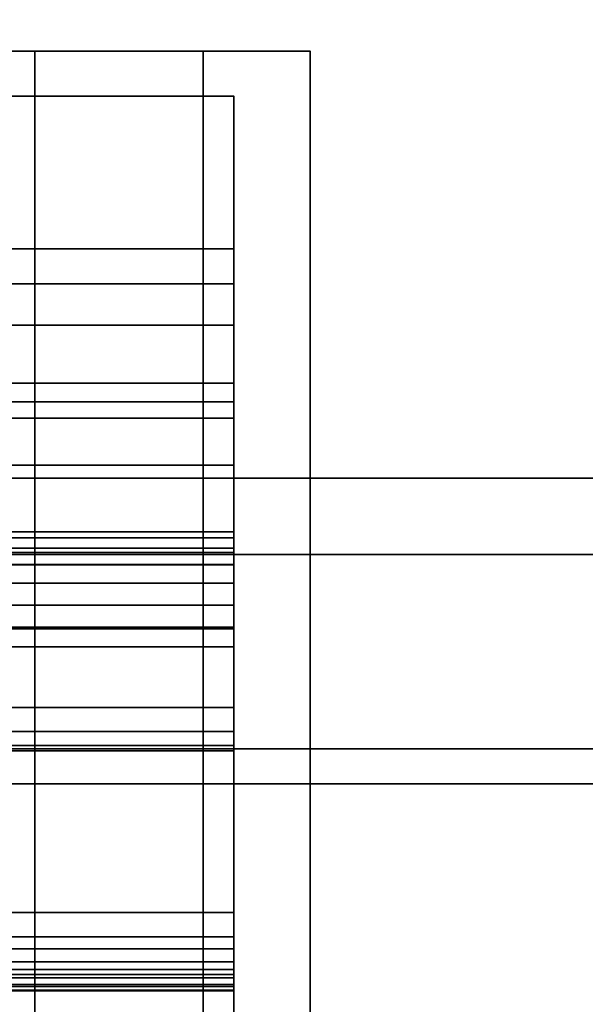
# Model space of a CAD drawing. Header units: millimetres. Extents: x -503 to 6703, y -110 to 193.
# Tile 815 of 1056: x 3407.1 to 3410.8, y -15.44 to -9. Entities that reach past the tile are written whole.
import ezdxf

# ---------------------------------------------------------------- set-up
doc = ezdxf.new("R2010")
doc.units = ezdxf.units.MM
doc.layers.add('151', color=7, linetype='Continuous', true_color=0xffffff)

# ---------------------------------------------------------------- blocks, each defined once
blk = doc.blocks.new('UG_SURFACE_003')
at = {"layer": '151', "color": 252, "linetype": 'Continuous', "lineweight": 35}
for points in [[(3602.5, -14, 2212.25), (3602.5, 174.4, 2212.25), (2397.5, 174.4, 2212.25), (2397.5, -14, 2212.25)], [(2547.4999, -14, 2062.2499), (2547.4999, 174.4, 2062.2499), (3452.5001, 174.4, 2062.2499), (3452.5001, -14, 2062.2499)], [(3602.5, -14, 2212.25), (2397.5, -14, 2212.25), (2547.4999, -14, 2062.2499), (3452.5001, -14, 2062.2499)]]:
    blk.add_3dface(points, dxfattribs=at)
blk = doc.blocks.new('UG_SURFACE_217')
at = {"layer": '151', "color": 250, "linetype": 'Continuous', "lineweight": 35}
for points in [[(2591.5, -10.5, 3.5), (3408.5, -10.5, 3.5), (3408.5, -10.7284, 2.3519), (2591.5, -10.7284, 2.3519)], [(2591.5, -10.5, 23.5), (3408.5, -10.5, 23.5), (3408.5, -10.5, 3.5), (2591.5, -10.5, 3.5)], [(2591.5, -11.5, 23.5), (3408.5, -11.5, 23.5), (3408.5, -10.5, 23.5), (2591.5, -10.5, 23.5)], [(3408.5, -10.5, 3.5), (3408.5, -10.5, 23.5), (3408.5, -11.5, 5.5), (3408.5, -11.5, 3.5)], [(3408.5, -11.5, 3.5), (3408.5, -11.6065, 2.8561), (3408.5, -10.7284, 2.3519), (3408.5, -10.5, 3.5)], [(3408.5, -10.5, 23.5), (3408.5, -11.5, 23.5), (3408.5, -11.5, 6.5)], [(3408.5, -11.5, 6.5), (3408.5, -11.5, 5.5), (3408.5, -10.5, 23.5)], [(2591.5, -10.7284, 2.3519), (3408.5, -10.7284, 2.3519), (3408.5, -11.3787, 1.3787), (2591.5, -11.3787, 1.3787)], [(3408.5, -11.3787, 1.3787), (3408.5, -10.7284, 2.3519), (3408.5, -11.6065, 2.8561), (3408.5, -11.9146, 2.2808)], [(2591.5, -11.3787, 1.3787), (3408.5, -11.3787, 1.3787), (3408.5, -12.3519, 0.7284), (2591.5, -12.3519, 0.7284)], [(3408.5, -11.9146, 2.2808), (3408.5, -12.3915, 1.8353), (3408.5, -12.3519, 0.7284), (3408.5, -11.3787, 1.3787)], [(2591.5, -11.5, 5.5), (3408.5, -11.5, 5.5), (3408.5, -15.2161, 5.5), (2591.5, -15.2161, 5.5)], [(2591.5, -11.5, 3.5), (3408.5, -11.5, 3.5), (3408.5, -11.5, 5.5), (2591.5, -11.5, 5.5)], [(2591.5, -11.6065, 2.8561), (3408.5, -11.6065, 2.8561), (3408.5, -11.5, 3.5), (2591.5, -11.5, 3.5)], [(2591.5, -11.5, 6.5), (3408.5, -11.5, 6.5), (3408.5, -11.5, 23.5), (2591.5, -11.5, 23.5)], [(2591.5, -16.5, 6.5), (3408.5, -16.5, 6.5), (3408.5, -11.5, 6.5), (2591.5, -11.5, 6.5)], [(3408.5, -11.5, 6.5), (3408.5, -17, 5.5), (3408.5, -15.2161, 5.5)], [(3408.5, -11.5, 6.5), (3408.5, -18.7839, 5.5), (3408.5, -17, 5.5)], [(3408.5, -18.7839, 5.5), (3408.5, -11.5, 6.5), (3408.5, -16.5, 6.5)], [(3408.5, -15.2161, 5.5), (3408.5, -11.5, 5.5), (3408.5, -11.5, 6.5)], [(2591.5, -11.9146, 2.2808), (3408.5, -11.9146, 2.2808), (3408.5, -11.6065, 2.8561), (2591.5, -11.6065, 2.8561)], [(2591.5, -12.3915, 1.8353), (3408.5, -12.3915, 1.8353), (3408.5, -11.9146, 2.2808), (2591.5, -11.9146, 2.2808)], [(2591.5, -12.3519, 0.7284), (3408.5, -12.3519, 0.7284), (3408.5, -13.5, 0.5), (2591.5, -13.5, 0.5)], [(3408.5, -12.3915, 1.8353), (3408.5, -12.9864, 1.5671), (3408.5, -12.3519, 0.7284)], [(3408.5, -13.5, 0.5), (3408.5, -12.3519, 0.7284), (3408.5, -13.6576, 1.5)], [(3408.5, -13.6576, 1.5), (3408.5, -12.3519, 0.7284), (3408.5, -12.9864, 1.5671)], [(2591.5, -12.9864, 1.5671), (3408.5, -12.9864, 1.5671), (3408.5, -12.3915, 1.8353), (2591.5, -12.3915, 1.8353)], [(2591.5, -12.4581, 3.6226), (3408.5, -12.4581, 3.6226), (3408.5, -12.4862, 3.4778), (2591.5, -12.4862, 3.4778)], [(2591.5, -12.4861, 3.7674), (3408.5, -12.4861, 3.7674), (3408.5, -12.4581, 3.6226), (2591.5, -12.4581, 3.6226)], [(2591.5, -12.566, 3.8914), (3408.5, -12.566, 3.8914), (3408.5, -12.4861, 3.7674), (2591.5, -12.4861, 3.7674)], [(2591.5, -12.4862, 3.4778), (3408.5, -12.4862, 3.4778), (3408.5, -12.5663, 3.354), (2591.5, -12.5663, 3.354)], [(3408.5, -12.4581, 3.6226), (3408.5, -12.8303, 3.2349), (3408.5, -12.6868, 3.2689)], [(3408.5, -12.6868, 3.2689), (3408.5, -12.5663, 3.354), (3408.5, -12.4862, 3.4778), (3408.5, -12.4581, 3.6226)], [(3408.5, -12.4581, 3.6226), (3408.5, -12.4861, 3.7674), (3408.5, -12.566, 3.8914), (3408.5, -12.8303, 3.2349)], [(2591.5, -13.7853, 4.8698), (3408.5, -13.7853, 4.8698), (3408.5, -12.566, 3.8914), (2591.5, -12.566, 3.8914)], [(2591.5, -12.5663, 3.354), (3408.5, -12.5663, 3.354), (3408.5, -12.6868, 3.2689), (2591.5, -12.6868, 3.2689)], [(3408.5, -12.566, 3.8914), (3408.5, -13.1032, 3.3318), (3408.5, -12.9761, 3.257), (3408.5, -12.8303, 3.2349)], [(3408.5, -12.566, 3.8914), (3408.5, -13.7853, 4.8698), (3408.5, -14.8427, 4.7914), (3408.5, -13.1032, 3.3318)], [(2591.5, -12.6868, 3.2689), (3408.5, -12.6868, 3.2689), (3408.5, -12.8303, 3.2349), (2591.5, -12.8303, 3.2349)], [(2591.5, -12.8303, 3.2349), (3408.5, -12.8303, 3.2349), (3408.5, -12.9761, 3.257), (2591.5, -12.9761, 3.257)], [(2591.5, -12.9761, 3.257), (3408.5, -12.9761, 3.257), (3408.5, -13.1032, 3.3318), (2591.5, -13.1032, 3.3318)], [(2591.5, -15.0006, 3.0332), (3408.5, -15.0006, 3.0332), (3408.5, -12.9864, 1.5671), (2591.5, -12.9864, 1.5671)], [(3408.5, -15.27, 2.6737), (3408.5, -13.6576, 1.5), (3408.5, -12.9864, 1.5671), (3408.5, -15.0006, 3.0332)], [(2591.5, -13.1032, 3.3318), (3408.5, -13.1032, 3.3318), (3408.5, -14.8427, 4.7914), (2591.5, -14.8427, 4.7914)], [(2591.5, -13.5, 0.5), (3408.5, -13.5, 0.5), (3408.5, -20.5, 0.5), (2591.5, -20.5, 0.5)], [(3408.5, -13.6576, 1.5), (3408.5, -20.3424, 1.5), (3408.5, -20.5, 0.5), (3408.5, -13.5, 0.5)], [(2591.5, -13.6576, 1.5), (3408.5, -13.6576, 1.5), (3408.5, -15.27, 2.6737), (2591.5, -15.27, 2.6737)], [(2591.5, -20.3424, 1.5), (3408.5, -20.3424, 1.5), (3408.5, -13.6576, 1.5), (2591.5, -13.6576, 1.5)], [(2591.5, -15.2161, 5.5), (3408.5, -15.2161, 5.5), (3408.5, -13.7853, 4.8698), (2591.5, -13.7853, 4.8698)], [(3408.5, -13.7853, 4.8698), (3408.5, -15.2161, 5.5), (3408.5, -17, 5.5), (3408.5, -14.8427, 4.7914)], [(2591.5, -14.8427, 4.7914), (3408.5, -14.8427, 4.7914), (3408.5, -17, 5.5), (2591.5, -17, 5.5)], [(2591.5, -15.0794, 3.0698), (3408.5, -15.0794, 3.0698), (3408.5, -15.0006, 3.0332), (2591.5, -15.0006, 3.0332)], [(3408.5, -15.3273, 2.7391), (3408.5, -15.0006, 3.0332), (3408.5, -15.0794, 3.0698)], [(3408.5, -15.3273, 2.7391), (3408.5, -15.27, 2.6737), (3408.5, -15.0006, 3.0332)], [(2591.5, -15.1662, 3.0737), (3408.5, -15.1662, 3.0737), (3408.5, -15.0794, 3.0698), (2591.5, -15.0794, 3.0698)], [(3408.5, -15.0794, 3.0698), (3408.5, -15.1662, 3.0737), (3408.5, -15.248, 3.0445), (3408.5, -15.3273, 2.7391)], [(2591.5, -15.248, 3.0445), (3408.5, -15.248, 3.0445), (3408.5, -15.1662, 3.0737), (2591.5, -15.1662, 3.0737)], [(2591.5, -15.3126, 2.9863), (3408.5, -15.3126, 2.9863), (3408.5, -15.248, 3.0445), (2591.5, -15.248, 3.0445)], [(2591.5, -15.27, 2.6737), (3408.5, -15.27, 2.6737), (3408.5, -15.3273, 2.7391), (2591.5, -15.3273, 2.7391)], [(3408.5, -15.3273, 2.7391), (3408.5, -15.248, 3.0445), (3408.5, -15.3126, 2.9863)], [(2591.5, -15.3503, 2.908), (3408.5, -15.3503, 2.908), (3408.5, -15.3126, 2.9863), (2591.5, -15.3126, 2.9863)], [(2591.5, -15.3273, 2.7391), (3408.5, -15.3273, 2.7391), (3408.5, -15.3554, 2.8213), (2591.5, -15.3554, 2.8213)], [(3408.5, -15.3126, 2.9863), (3408.5, -15.3503, 2.908), (3408.5, -15.3554, 2.8213), (3408.5, -15.3273, 2.7391)], [(2591.5, -15.3554, 2.8213), (3408.5, -15.3554, 2.8213), (3408.5, -15.3503, 2.908), (2591.5, -15.3503, 2.908)]]:
    blk.add_3dface(points, dxfattribs=at)
blk = doc.blocks.new('UG_SURFACE_218')
at = {"layer": '151', "color": 252, "linetype": 'Continuous', "lineweight": 35}
for points in [[(2591.5, -9.5, 0.5), (3408.5, -9.5, 0.5), (3408.5, -10.5, 0.5), (2591.5, -10.5, 0.5)], [(2591.5, -9.5, 26.5), (3408.5, -9.5, 26.5), (3408.5, -9.5, 0.5), (2591.5, -9.5, 0.5)], [(2591.5, -10.5, 26.5), (3408.5, -10.5, 26.5), (3408.5, -9.5, 26.5), (2591.5, -9.5, 26.5)], [(2591.5, -9.5, 29.5), (3408.5, -9.5, 29.5), (3408.5, -10.5, 29.5), (2591.5, -10.5, 29.5)], [(2591.5, -9.5, 30.5), (3408.5, -9.5, 30.5), (3408.5, -9.5, 29.5), (2591.5, -9.5, 29.5)], [(2591.5, -13.75, 30.5), (3408.5, -13.75, 30.5), (3408.5, -9.5, 30.5), (2591.5, -9.5, 30.5)], [(3408.5, -9.5, 30.5), (3408.5, -12.5, 29.5), (3408.5, -10.5, 29.5)], [(3408.5, -12, 25), (3408.5, -10.5, 24), (3408.5, -9.5, 26.5), (3408.5, -10.5, 26.5)], [(3408.5, -10.5, 29.5), (3408.5, -9.5, 29.5), (3408.5, -9.5, 30.5)], [(3408.5, -9.5, 30.5), (3408.5, -13.75, 30.5), (3408.5, -13.75, 29.5), (3408.5, -12.5, 29.5)], [(3408.5, -10.5, 24), (3408.5, -10.5, 0.5), (3408.5, -9.5, 0.5), (3408.5, -9.5, 26.5)], [(2591.5, -10.5, 24), (3408.5, -10.5, 24), (3408.5, -13.7724, 24), (2591.5, -13.7724, 24)], [(2591.5, -10.5, 0.5), (3408.5, -10.5, 0.5), (3408.5, -10.5, 24), (2591.5, -10.5, 24)], [(2591.5, -11, 28), (3408.5, -11, 28), (3408.5, -10.5, 26.5), (2591.5, -10.5, 26.5)], [(2591.5, -10.5, 29.5), (3408.5, -10.5, 29.5), (3408.5, -11, 28), (2591.5, -11, 28)], [(3408.5, -12, 27), (3408.5, -12, 25), (3408.5, -10.5, 26.5), (3408.5, -11, 28)], [(3408.5, -12.5, 29.5), (3408.5, -12.5, 28), (3408.5, -12, 27), (3408.5, -10.5, 29.5)], [(3408.5, -11, 28), (3408.5, -10.5, 29.5), (3408.5, -12, 27)], [(3408.5, -12, 25), (3408.5, -13.7724, 25), (3408.5, -13.7724, 24), (3408.5, -10.5, 24)], [(2591.5, -12, 27), (3408.5, -12, 27), (3408.5, -22, 27), (2591.5, -22, 27)], [(2591.5, -12, 25), (3408.5, -12, 25), (3408.5, -12, 27), (2591.5, -12, 27)], [(2591.5, -13.7724, 25), (3408.5, -13.7724, 25), (3408.5, -12, 25), (2591.5, -12, 25)], [(3408.5, -22, 27), (3408.5, -12, 27), (3408.5, -12.5, 28), (3408.5, -21.5, 28)], [(2591.5, -12.5, 29.5), (3408.5, -12.5, 29.5), (3408.5, -13.75, 29.5), (2591.5, -13.75, 29.5)], [(2591.5, -12.5, 28), (3408.5, -12.5, 28), (3408.5, -12.5, 29.5), (2591.5, -12.5, 29.5)], [(2591.5, -21.5, 28), (3408.5, -21.5, 28), (3408.5, -12.5, 28), (2591.5, -12.5, 28)], [(2591.5, -13.75, 29.5), (3408.5, -13.75, 29.5), (3408.5, -13.75, 30.5), (2591.5, -13.75, 30.5)], [(2591.5, -13.7724, 24), (3408.5, -13.7724, 24), (3408.5, -13.7724, 25), (2591.5, -13.7724, 25)]]:
    blk.add_3dface(points, dxfattribs=at)
blk = doc.blocks.new('UG_SURFACE_219')
at = {"layer": '151', "color": 254, "linetype": 'Continuous', "lineweight": 35}
for points in [[(3393.5001, -12, 25), (3411.5, -12, 25), (3411.5, -13.7724, 25), (3393.5001, -13.7724, 25)], [(3393.5001, -12, 27), (3411.5, -12, 27), (3411.5, -12, 25), (3393.5001, -12, 25)], [(3393.5001, -22, 27), (3411.5, -22, 27), (3411.5, -12, 27), (3393.5001, -12, 27)], [(3411.5, -21.5, 14), (3393.5001, -21.5, 14), (3393.5001, -12.5, 14), (3411.5, -12.5, 14)], [(3393.5001, -12.5, 24), (3411.5, -12.5, 24), (3411.5, -12.5, 14), (3393.5001, -12.5, 14)], [(3393.5001, -13.7724, 24), (3411.5, -13.7724, 24), (3411.5, -12.5, 24), (3393.5001, -12.5, 24)], [(3393.5001, -13.7724, 25), (3411.5, -13.7724, 25), (3411.5, -13.7724, 24), (3393.5001, -13.7724, 24)]]:
    blk.add_3dface(points, dxfattribs=at)
blk = doc.blocks.new('UG_SURFACE_229')
at = {"layer": '151', "color": 254, "linetype": 'Continuous', "lineweight": 35}
for points in [[(3407.2001, -9.205, 30.5), (3407.0001, -9.205, 30.5), (3407.0001, -9.205, 596), (3407.2001, -9.205, 596)], [(3407.0001, -9.205, 596), (3407.0001, -19.205, 596), (3407.2001, -19.205, 596), (3407.2001, -9.205, 596)], [(3407.2001, -9.205, 30.5), (3407.2001, -19.205, 30.5), (3407.0001, -19.205, 30.5), (3407.0001, -9.205, 30.5)], [(3407.2001, -19.205, 30.5), (3407.2001, -9.205, 30.5), (3407.2001, -9.205, 596), (3407.2001, -19.205, 596)]]:
    blk.add_3dface(points, dxfattribs=at)
blk = doc.blocks.new('UG_SURFACE_230')
at = {"layer": '151', "color": 254, "linetype": 'Continuous', "lineweight": 35}
for points in [[(3407.2001, -9.205, 596), (3407.0001, -9.205, 596), (3407.0001, -9.205, 1646), (3407.2001, -9.205, 1646)], [(3407.2001, -19.205, 1646), (3407.2001, -9.205, 1646), (3407.0001, -9.205, 1646), (3407.0001, -19.205, 1646)], [(3407.2001, -9.205, 596), (3407.2001, -19.205, 596), (3407.0001, -19.205, 596), (3407.0001, -9.205, 596)], [(3407.2001, -19.205, 596), (3407.2001, -9.205, 596), (3407.2001, -9.205, 1646), (3407.2001, -19.205, 1646)]]:
    blk.add_3dface(points, dxfattribs=at)
blk = doc.blocks.new('UG_SURFACE_231')
at = {"layer": '151', "color": 254, "linetype": 'Continuous', "lineweight": 35}
for points in [[(3407.0001, -9.205, 1646), (3407.0001, -19.205, 1646), (3407.2001, -19.205, 1646), (3407.2001, -9.205, 1646)], [(3407.0001, -9.205, 596), (3407.0001, -9.205, 1646), (3407.2001, -9.205, 1646), (3407.2001, -9.205, 596)], [(3407.0001, -19.205, 596), (3407.0001, -9.205, 596), (3407.2001, -9.205, 596), (3407.2001, -19.205, 596)], [(3407.2001, -9.205, 596), (3407.2001, -9.205, 1646), (3407.2001, -19.205, 1646), (3407.2001, -19.205, 596)]]:
    blk.add_3dface(points, dxfattribs=at)
blk = doc.blocks.new('UG_SURFACE_232')
at = {"layer": '151', "color": 27, "linetype": 'Continuous', "lineweight": 35}
for points in [[(3407.2001, -9.205, 30.5), (3407.2001, -19.205, 30.5), (3407.2001, -19.205, 596), (3407.2001, -9.205, 596)], [(3408.2999, -9.205, 30.5), (3407.2001, -9.205, 30.5), (3407.2001, -9.205, 596), (3408.2999, -9.205, 596)], [(3407.2001, -9.205, 596), (3407.2001, -19.205, 596), (3408.2999, -19.205, 596), (3408.2999, -9.205, 596)], [(3408.2999, -9.205, 30.5), (3408.2999, -19.205, 30.5), (3407.2001, -19.205, 30.5), (3407.2001, -9.205, 30.5)], [(3408.2999, -19.205, 30.5), (3408.2999, -9.205, 30.5), (3408.2999, -9.205, 596), (3408.2999, -19.205, 596)]]:
    blk.add_3dface(points, dxfattribs=at)
blk = doc.blocks.new('UG_SURFACE_233')
at = {"layer": '151', "color": 27, "linetype": 'Continuous', "lineweight": 35}
for points in [[(3408.2999, -9.205, 596), (3407.2001, -9.205, 596), (3407.2001, -9.205, 1646), (3408.2999, -9.205, 1646)], [(3407.2001, -9.205, 596), (3407.2001, -19.205, 596), (3407.2001, -19.205, 1646), (3407.2001, -9.205, 1646)], [(3408.2999, -19.205, 1646), (3408.2999, -9.205, 1646), (3407.2001, -9.205, 1646), (3407.2001, -19.205, 1646)], [(3408.2999, -9.205, 596), (3408.2999, -19.205, 596), (3407.2001, -19.205, 596), (3407.2001, -9.205, 596)], [(3408.2999, -19.205, 596), (3408.2999, -9.205, 596), (3408.2999, -9.205, 1646), (3408.2999, -19.205, 1646)]]:
    blk.add_3dface(points, dxfattribs=at)
blk = doc.blocks.new('UG_SURFACE_234')
at = {"layer": '151', "color": 27, "linetype": 'Continuous', "lineweight": 35}
for points in [[(3407.2001, -9.205, 1646), (3407.2001, -19.205, 1646), (3408.2999, -19.205, 1646), (3408.2999, -9.205, 1646)], [(3407.2001, -9.205, 596), (3407.2001, -9.205, 1646), (3408.2999, -9.205, 1646), (3408.2999, -9.205, 596)], [(3407.2001, -19.205, 596), (3407.2001, -19.205, 1646), (3407.2001, -9.205, 1646), (3407.2001, -9.205, 596)], [(3407.2001, -19.205, 596), (3407.2001, -9.205, 596), (3408.2999, -9.205, 596), (3408.2999, -19.205, 596)], [(3408.2999, -9.205, 596), (3408.2999, -9.205, 1646), (3408.2999, -19.205, 1646), (3408.2999, -19.205, 596)]]:
    blk.add_3dface(points, dxfattribs=at)
blk = doc.blocks.new('UG_SURFACE_235')
at = {"layer": '151', "color": 27, "linetype": 'Continuous', "lineweight": 35}
for points in [[(3407.2001, -19.205, 1646), (3407.2001, -9.205, 1646), (3408.2999, -9.205, 1646), (3408.2999, -19.205, 1646)], [(3407.2001, -9.205, 1646), (3407.2001, -9.205, 2017), (3408.2999, -9.205, 2017), (3408.2999, -9.205, 1646)], [(3407.2001, -19.205, 2017), (3408.2999, -19.205, 2017), (3408.2999, -9.205, 2017), (3407.2001, -9.205, 2017)], [(3407.2001, -19.205, 1646), (3407.2001, -19.205, 2017), (3407.2001, -9.205, 2017), (3407.2001, -9.205, 1646)], [(3408.2999, -9.205, 1646), (3408.2999, -9.205, 2017), (3408.2999, -19.205, 2017), (3408.2999, -19.205, 1646)]]:
    blk.add_3dface(points, dxfattribs=at)
blk = doc.blocks.new('UG_SURFACE_236')
at = {"layer": '151', "color": 1, "linetype": 'Continuous', "lineweight": 35}
for points in [[(3408.2999, -9.205, 30.5), (3408.2999, -19.205, 30.5), (3408.2999, -19.205, 596), (3408.2999, -9.205, 596)], [(3408.9999, -9.205, 30.5), (3408.2999, -9.205, 30.5), (3408.2999, -9.205, 596), (3408.9999, -9.205, 596)], [(3408.9999, -19.205, 596), (3408.9999, -9.205, 596), (3408.2999, -9.205, 596), (3408.2999, -19.205, 596)], [(3408.2999, -9.205, 30.5), (3408.9999, -9.205, 30.5), (3408.9999, -19.205, 30.5), (3408.2999, -19.205, 30.5)], [(3408.9999, -19.205, 30.5), (3408.9999, -9.205, 30.5), (3408.9999, -9.205, 596), (3408.9999, -19.205, 596)]]:
    blk.add_3dface(points, dxfattribs=at)
blk = doc.blocks.new('UG_SURFACE_237')
at = {"layer": '151', "color": 1, "linetype": 'Continuous', "lineweight": 35}
for points in [[(3408.2999, -9.205, 30.5), (3408.2999, -19.205, 30.5), (3408.2999, -19.205, 596), (3408.2999, -9.205, 596)], [(3408.9999, -9.205, 30.5), (3408.2999, -9.205, 30.5), (3408.2999, -9.205, 596), (3408.9999, -9.205, 596)], [(3408.2999, -9.205, 596), (3408.2999, -19.205, 596), (3408.9999, -19.205, 596), (3408.9999, -9.205, 596)], [(3408.2999, -9.205, 30.5), (3408.9999, -9.205, 30.5), (3408.9999, -19.205, 30.5), (3408.2999, -19.205, 30.5)], [(3408.9999, -19.205, 30.5), (3408.9999, -9.205, 30.5), (3408.9999, -9.205, 596), (3408.9999, -19.205, 596)]]:
    blk.add_3dface(points, dxfattribs=at)
blk = doc.blocks.new('UG_SURFACE_238')
at = {"layer": '151', "color": 1, "linetype": 'Continuous', "lineweight": 35}
for points in [[(3408.9999, -9.205, 596), (3408.2999, -9.205, 596), (3408.2999, -9.205, 1646), (3408.9999, -9.205, 1646)], [(3408.2999, -9.205, 596), (3408.2999, -19.205, 596), (3408.2999, -19.205, 1646), (3408.2999, -9.205, 1646)], [(3408.9999, -19.205, 1646), (3408.9999, -9.205, 1646), (3408.2999, -9.205, 1646), (3408.2999, -19.205, 1646)], [(3408.9999, -9.205, 596), (3408.9999, -19.205, 596), (3408.2999, -19.205, 596), (3408.2999, -9.205, 596)], [(3408.9999, -19.205, 596), (3408.9999, -9.205, 596), (3408.9999, -9.205, 1646), (3408.9999, -19.205, 1646)]]:
    blk.add_3dface(points, dxfattribs=at)
blk = doc.blocks.new('UG_SURFACE_239')
at = {"layer": '151', "color": 1, "linetype": 'Continuous', "lineweight": 35}
for points in [[(3408.2999, -9.205, 1646), (3408.2999, -19.205, 1646), (3408.9999, -19.205, 1646), (3408.9999, -9.205, 1646)], [(3408.2999, -9.205, 596), (3408.2999, -9.205, 1646), (3408.9999, -9.205, 1646), (3408.9999, -9.205, 596)], [(3408.2999, -19.205, 596), (3408.2999, -19.205, 1646), (3408.2999, -9.205, 1646), (3408.2999, -9.205, 596)], [(3408.2999, -19.205, 596), (3408.2999, -9.205, 596), (3408.9999, -9.205, 596), (3408.9999, -19.205, 596)], [(3408.9999, -9.205, 596), (3408.9999, -9.205, 1646), (3408.9999, -19.205, 1646), (3408.9999, -19.205, 596)]]:
    blk.add_3dface(points, dxfattribs=at)
blk = doc.blocks.new('UG_SURFACE_240')
at = {"layer": '151', "color": 1, "linetype": 'Continuous', "lineweight": 35}
for points in [[(3408.2999, -19.205, 1646), (3408.2999, -9.205, 1646), (3408.9999, -9.205, 1646), (3408.9999, -19.205, 1646)], [(3408.2999, -9.205, 1646), (3408.2999, -9.205, 2017), (3408.9999, -9.205, 2017), (3408.9999, -9.205, 1646)], [(3408.2999, -19.205, 2017), (3408.9999, -19.205, 2017), (3408.9999, -9.205, 2017), (3408.2999, -9.205, 2017)], [(3408.2999, -19.205, 1646), (3408.2999, -19.205, 2017), (3408.2999, -9.205, 2017), (3408.2999, -9.205, 1646)], [(3408.9999, -9.205, 1646), (3408.9999, -9.205, 2017), (3408.9999, -19.205, 2017), (3408.9999, -19.205, 1646)]]:
    blk.add_3dface(points, dxfattribs=at)
blk = doc.blocks.new('UG_SURFACE_268')
at = {"layer": '151', "color": 252, "linetype": 'Continuous', "lineweight": 35}
for points in [[(2585.5, -25.92, 2021.75), (3414.5, -25.92, 2021.75), (3414.5, 14.42, 2021.75), (2585.5, 14.42, 2021.75)], [(2586.9999, -25.92, 2020.2501), (2586.9999, 14.42, 2020.2501), (3413.0001, 14.42, 2020.2501), (3413.0001, -25.92, 2020.2501)], [(2532.0001, -14, 2075.2499), (3467.9999, -14, 2075.2499), (3466.5, -14, 2073.75), (2533.5, -14, 2073.75)], [(2532.0001, -14, 2075.2499), (2532.0001, -25.92, 2075.2499), (3467.9999, -25.92, 2075.2499), (3467.9999, -14, 2075.2499)], [(2533.5, -14, 2073.75), (3466.5, -14, 2073.75), (3466.5, -25.92, 2073.75), (2533.5, -25.92, 2073.75)]]:
    blk.add_3dface(points, dxfattribs=at)

msp = doc.modelspace()

# ---------------------------------------------------------------- linework, layer by layer
at = {"layer": '151', "color": 252, "linetype": 'Continuous', "lineweight": -3, "true_color": 0x939598}
for p, q in [((3407.2, -9.205, 596), (3407, -9.205, 596)), ((3407.2, -9.205, 30.5), (3407, -9.205, 30.5)), ((3407.2, -9.205, 596), (3407, -9.205, 596)), ((3407.2, -9.205, 1646), (3407, -9.205, 1646)), ((3407.2, -9.205, 1646), (3407, -9.205, 1646)), ((3407, -9.205, 596), (3407.2, -9.205, 596)), ((3408.3, -9.205, 30.5), (3407.2, -9.205, 30.5)), ((3407.2, -9.205, 596), (3407.2, -19.205, 596)), ((3407.2, -19.205, 1646), (3407.2, -9.205, 1646)), ((3408.3, -9.205, 596), (3407.2, -9.205, 596)), ((3407.2, -9.205, 596), (3407.2, -19.205, 596)), ((3407.2, -9.205, 1646), (3407.2, -9.205, 596)), ((3407.2, -9.205, 596), (3408.3, -9.205, 596)), ((3407.2, -9.205, 1646), (3407.2, -9.205, 596)), ((3407.2, -9.205, 596), (3407.2, -9.205, 30.5)), ((3407.2, -9.205, 596), (3407.2, -19.205, 596)), ((3407.2, -19.205, 1646), (3407.2, -9.205, 1646)), ((3407.2, -9.205, 1646), (3408.3, -9.205, 1646)), ((3408.3, -9.205, 1646), (3407.2, -9.205, 1646)), ((3407.2, -9.205, 2017), (3407.2, -9.205, 1646)), ((3407.2, -19.205, 596), (3407.2, -9.205, 596)), ((3407.2, -9.205, 1646), (3407.2, -9.205, 596)), ((3407.2, -9.205, 596), (3407.2, -9.205, 30.5)), ((3407.2, -9.205, 30.5), (3407.2, -19.205, 30.5)), ((3407.2, -9.205, 1646), (3407.2, -19.205, 1646)), ((3407.2, -9.205, 2017), (3407.2, -19.205, 2017)), ((3407.2, -9.205, 596), (3407.2, -19.205, 596)), ((3407.2, -19.205, 1646), (3407.2, -9.205, 1646)), ((3408.3, -9.205, 1646), (3407.2, -9.205, 1646)), ((3407.2, -9.205, 1646), (3407.2, -9.205, 596)), ((3407.2, -19.205, 596), (3407.2, -9.205, 596)), ((3408.3, -9.205, 596), (3407.2, -9.205, 596)), ((3408.3, -9.205, 2017), (3407.2, -9.205, 2017)), ((3407.2, -9.205, 1646), (3407.2, -19.205, 1646)), ((3407.2, -19.205, 30.5), (3407.2, -9.205, 30.5)), ((3408.3, -9.205, 1646), (3408.3, -9.205, 596)), ((3408.3, -9.205, 596), (3408.3, -19.205, 596)), ((3408.3, -9.205, 596), (3408.3, -19.205, 596)), ((3408.3, -9.205, 596), (3408.3, -9.205, 30.5)), ((3408.3, -9.205, 1646), (3408.3, -9.205, 596)), ((3408.3, -9.205, 2017), (3408.3, -9.205, 1646)), ((3408.3, -19.205, 2017), (3408.3, -9.205, 2017)), ((3409, -9.205, 2017), (3408.3, -9.205, 2017)), ((3408.3, -9.205, 30.5), (3408.3, -19.205, 30.5)), ((3408.3, -9.205, 1646), (3408.3, -19.205, 1646)), ((3408.3, -9.205, 2017), (3408.3, -9.205, 1646)), ((3408.3, -19.205, 30.5), (3408.3, -9.205, 30.5)), ((3409, -9.205, 596), (3408.3, -9.205, 596)), ((3408.3, -19.205, 1646), (3408.3, -9.205, 1646)), ((3408.3, -9.205, 2017), (3408.3, -19.205, 2017)), ((3409, -9.205, 30.5), (3408.3, -9.205, 30.5)), ((3408.3, -9.205, 1646), (3409, -9.205, 1646)), ((3408.3, -9.205, 596), (3409, -9.205, 596)), ((3408.3, -19.205, 596), (3408.3, -9.205, 596)), ((3408.3, -19.205, 596), (3408.3, -9.205, 596)), ((3408.3, -19.205, 1646), (3408.3, -9.205, 1646)), ((3409, -9.205, 596), (3408.3, -9.205, 596)), ((3408.3, -9.205, 1646), (3409, -9.205, 1646)), ((3408.3, -9.205, 30.5), (3408.3, -19.205, 30.5)), ((3408.3, -9.205, 1646), (3408.3, -9.205, 596)), ((3408.3, -9.205, 596), (3409, -9.205, 596)), ((3408.3, -9.205, 1646), (3408.3, -19.205, 1646)), ((3408.3, -9.205, 596), (3408.3, -19.205, 596)), ((3408.3, -19.205, 1646), (3408.3, -9.205, 1646)), ((3409, -9.205, 30.5), (3408.3, -9.205, 30.5)), ((3409, -9.205, 1646), (3408.3, -9.205, 1646)), ((3408.3, -9.205, 596), (3408.3, -9.205, 30.5)), ((3408.3, -19.205, 596), (3408.3, -9.205, 596)), ((3408.3, -19.205, 596), (3408.3, -9.205, 596)), ((3408.3, -9.205, 596), (3408.3, -9.205, 30.5)), ((3408.3, -9.205, 1646), (3408.3, -19.205, 1646)), ((3408.3, -9.205, 1646), (3408.3, -9.205, 596)), ((3409, -9.205, 596), (3409, -19.205, 596)), ((3409, -9.205, 1646), (3409, -9.205, 596)), ((3409, -19.205, 1646), (3409, -9.205, 1646)), ((3409, -9.205, 596), (3409, -19.205, 596)), ((3409, -9.205, 596), (3409, -9.205, 30.5)), ((3409, -9.205, 1646), (3409, -9.205, 596)), ((3409, -9.205, 2017), (3409, -9.205, 1646)), ((3409, -19.205, 596), (3409, -9.205, 596)), ((3409, -9.205, 1646), (3409, -19.205, 1646)), ((3409, -9.205, 596), (3409, -9.205, 30.5)), ((3409, -19.205, 30.5), (3409, -9.205, 30.5)), ((3409, -19.205, 596), (3409, -9.205, 596)), ((3409, -19.205, 30.5), (3409, -9.205, 30.5)), ((3409, -19.205, 1646), (3409, -9.205, 1646)), ((3409, -19.205, 2017), (3409, -9.205, 2017)), ((3408.5, -9.5, 30.5), (2591.5, -9.5, 30.5)), ((3408.5, -9.5, 0.5), (2591.5, -9.5, 0.5)), ((3408.5, -9.5, 26.5), (2591.5, -9.5, 26.5)), ((3408.5, -9.5, 29.5), (2591.5, -9.5, 29.5)), ((3408.5, -9.5, 0.5), (3408.5, -9.5, 26.5)), ((3408.5, -9.5, 29.5), (3408.5, -9.5, 30.5)), ((3408.5, -10.5, 0.5), (3408.5, -9.5, 0.5)), ((3408.5, -10.5, 29.5), (3408.5, -9.5, 29.5)), ((3408.5, -9.5, 30.5), (3408.5, -13.75, 30.5)), ((3408.5, -9.5, 26.5), (3408.5, -10.5, 26.5)), ((3408.5, -10.5, 0.5), (2591.5, -10.5, 0.5)), ((3408.5, -10.5, 29.5), (2591.5, -10.5, 29.5)), ((3408.5, -10.5, 23.5), (2591.5, -10.5, 23.5)), ((3408.5, -10.5, 26.5), (2591.5, -10.5, 26.5)), ((3408.5, -10.5, 3.5), (2591.5, -10.5, 3.5)), ((3408.5, -10.5, 24), (2591.5, -10.5, 24)), ((3408.5, -10.5, 24), (3408.5, -10.5, 0.5)), ((3408.5, -10.5, 3.5), (3408.5, -10.5, 23.5)), ((3408.5, -10.5, 26.5), (3408.5, -11, 28)), ((3408.5, -11, 28), (3408.5, -10.5, 29.5)), ((3408.5, -13.7724, 24), (3408.5, -10.5, 24)), ((3408.5, -10.5, 23.5), (3408.5, -11.5, 23.5)), ((3408.5, -11, 28), (2591.5, -11, 28)), ((3408.5, -11.5, 6.5), (2591.5, -11.5, 6.5)), ((3408.5, -11.5, 5.5), (2591.5, -11.5, 5.5)), ((3408.5, -11.5, 23.5), (2591.5, -11.5, 23.5)), ((3408.5, -11.5, 3.5), (2591.5, -11.5, 3.5)), ((3408.5, -11.5, 6.5), (3408.5, -16.5, 6.5)), ((3408.5, -11.5, 5.5), (3408.5, -11.5, 3.5)), ((3408.5, -11.5, 23.5), (3408.5, -11.5, 6.5)), ((3408.5, -15.2161, 5.5), (3408.5, -11.5, 5.5)), ((3408.5, -12, 25), (2591.5, -12, 25)), ((3408.5, -12, 27), (2591.5, -12, 27)), ((3411.5, -12, 27), (3393.5, -12, 27)), ((3411.5, -12, 25), (3393.5, -12, 25)), ((3408.5, -12, 27), (3408.5, -12, 25)), ((3408.5, -12, 25), (3408.5, -13.7724, 25)), ((3408.5, -22, 27), (3408.5, -12, 27)), ((3408.5, -12.5, 29.5), (2591.5, -12.5, 29.5)), ((3408.5, -12.5, 28), (2591.5, -12.5, 28)), ((3411.5, -12.5, 14), (3393.5, -12.5, 14)), ((3411.5, -12.5, 24), (3393.5, -12.5, 24)), ((3408.5, -12.5, 28), (3408.5, -21.5, 28)), ((3408.5, -12.5, 29.5), (3408.5, -12.5, 28)), ((3408.5, -13.75, 29.5), (3408.5, -12.5, 29.5)), ((3408.5, -12.566, 3.8914), (2591.5, -12.566, 3.8914)), ((3408.5, -12.9864, 1.5671), (2591.5, -12.9864, 1.5671)), ((3408.5, -12.9864, 1.5671), (3408.5, -15.0006, 3.0332)), ((3408.5, -13.1032, 3.3318), (2591.5, -13.1032, 3.3318)), ((3408.5, -13.5, 0.5), (2591.5, -13.5, 0.5)), ((3408.5, -20.5, 0.5), (3408.5, -13.5, 0.5)), ((3408.5, -13.6576, 1.5), (2591.5, -13.6576, 1.5)), ((3408.5, -13.6576, 1.5), (3408.5, -20.3424, 1.5)), ((3408.5, -15.27, 2.6737), (3408.5, -13.6576, 1.5)), ((3408.5, -13.75, 30.5), (2591.5, -13.75, 30.5)), ((3408.5, -13.75, 29.5), (2591.5, -13.75, 29.5)), ((3408.5, -13.7724, 25), (2591.5, -13.7724, 25)), ((3408.5, -13.7724, 24), (2591.5, -13.7724, 24)), ((3411.5, -13.7724, 24), (3393.5, -13.7724, 24)), ((3411.5, -13.7724, 25), (3393.5, -13.7724, 25)), ((3408.5, -13.75, 30.5), (3408.5, -13.75, 29.5)), ((3408.5, -13.7724, 25), (3408.5, -13.7724, 24)), ((2397.5, -14, 2212.25), (3602.5, -14, 2212.25)), ((3468, -14, 2075.25), (2532, -14, 2075.25)), ((3466.5, -14, 2073.75), (2533.5, -14, 2073.75)), ((3452.5, -14, 2062.25), (2547.5, -14, 2062.25)), ((3408.5, -15.0006, 3.0332), (2591.5, -15.0006, 3.0332)), ((3408.5, -15.2161, 5.5), (2591.5, -15.2161, 5.5)), ((3408.5, -15.27, 2.6737), (2591.5, -15.27, 2.6737))]:
    msp.add_line(p, q, dxfattribs=at)
at = {"layer": '151', "color": 252, "linetype": 'Continuous', "lineweight": -3, "true_color": 0x939598, "extrusion": (1, 0, 0)}
for centre, radius, start, end in [((-13.5, 3.5, 3408.5), 3, 270, 0), ((-12.8463, 3.6228, 3408.5), 0.3882, 228.5685, 43.76978), ((-16.8987, -0.2592, 3408.5), 6, 43.76978, 73.7131), ((-15.1328, 2.8516, 3408.5), 0.2246, 53.94908, 232.35293)]:
    msp.add_arc(centre, radius, start, end, dxfattribs=at)
at = {"layer": '151', "color": 252, "linetype": 'Continuous', "lineweight": -3, "true_color": 0x939598, "extrusion": (-1, 0, 0)}
for centre, radius, start, end in [((13.5, 3.5, -3408.5), 2, 180, 255.12037), ((17.76, -0.4517, -3408.5), 6, 97.27686, 140.90762)]:
    msp.add_arc(centre, radius, start, end, dxfattribs=at)

# ---------------------------------------------------------------- block references
at = {"layer": '151', "color": 252, "linetype": 'Continuous', "lineweight": -3, "true_color": 0x939598}
for name in ['UG_SURFACE_003', 'UG_SURFACE_268', 'UG_SURFACE_229', 'UG_SURFACE_230', 'UG_SURFACE_231', 'UG_SURFACE_232', 'UG_SURFACE_233', 'UG_SURFACE_234', 'UG_SURFACE_235', 'UG_SURFACE_236', 'UG_SURFACE_237', 'UG_SURFACE_238', 'UG_SURFACE_239', 'UG_SURFACE_240', 'UG_SURFACE_218', 'UG_SURFACE_219', 'UG_SURFACE_217']:
    msp.add_blockref(name, (0, 0), dxfattribs=at)

doc.saveas('drawing.dxf')
